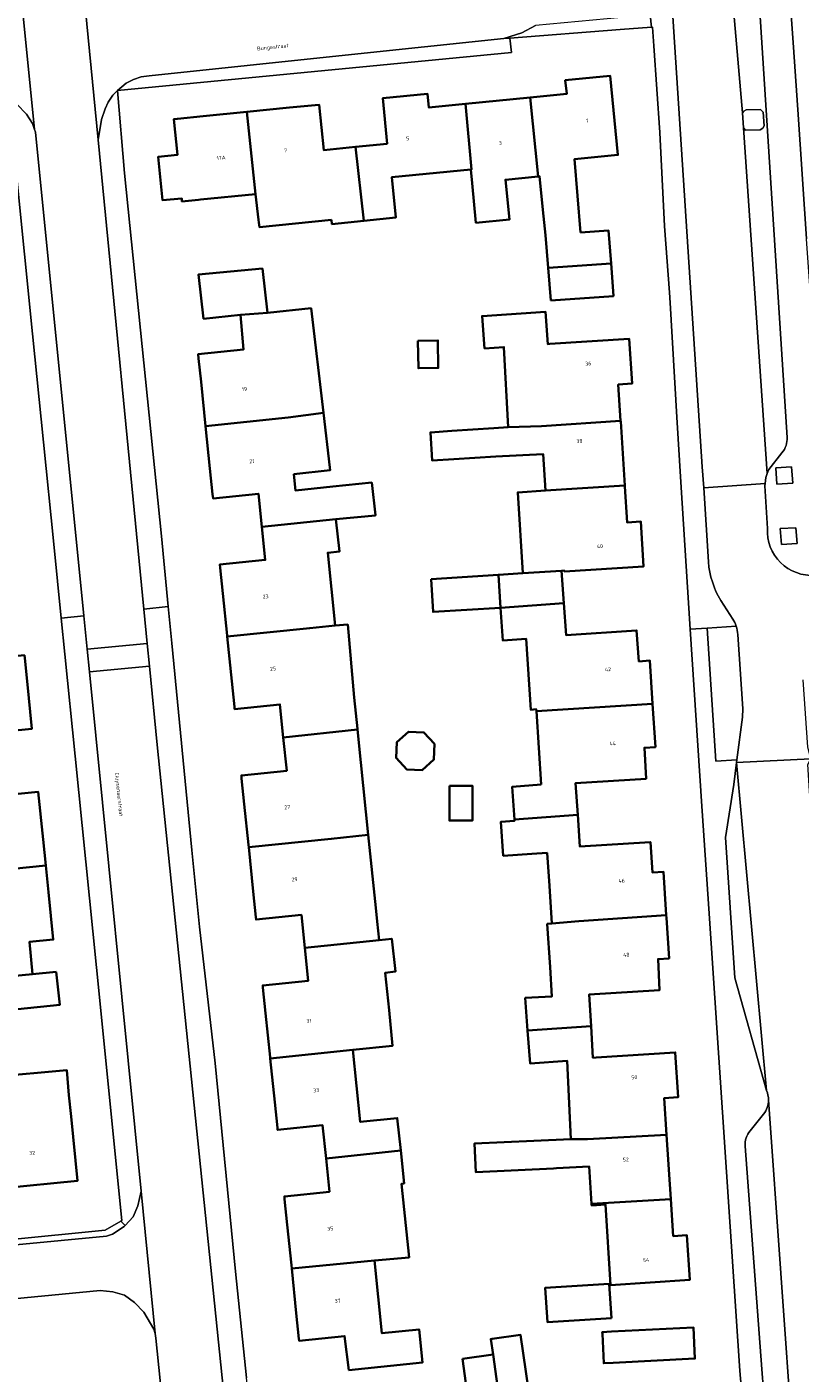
# Model space of a CAD drawing. Header units: metres. Extents: x 197700 to 204338, y 317132 to 325229.
# Tile 997 of 1056: x 198970 to 199043, y 321270 to 321397. Entities that reach past the tile are written whole.
import ezdxf
from ezdxf.enums import TextEntityAlignment as Align

# ---------------------------------------------------------------- set-up
doc = ezdxf.new("R2010")
doc.units = ezdxf.units.M
for name, color, linetype, lineweight in [('B-WE-GR-BEPLANTING_CULTUUR_BODEMBEDEKKER-GV', 90, 'Continuous', 18), ('B-WE-GR-BEPLANTING_CULTUUR_HEESTERS-GV', 90, 'Continuous', 18), ('B-WE-OG-BEBOUWING-GV', 7, 'Continuous', 35), ('B-WE-OG-BEBOUWING-T18', 10, 'Continuous', 18), ('B-WE-OG-TERREIN_ERF-GV', 7, 'Continuous', 18), ('B-WE-OG-TOPOGRAFIE-T18', 10, 'Continuous', 18), ('B-WE-VH-VERHARDING_ASFALT-GV', 252, 'Continuous', 18), ('B-WE-VH-VERHARDING_BETONSTRAATSTEEN-GV', 252, 'Continuous', 18), ('B-WE-VH-VERHARDING_STRAATBAKSTEEN-GV', 252, 'Continuous', 18), ('B-WE-VH-VERHARDING_TEGEL-GV', 252, 'Continuous', 18)]:
    doc.layers.add(name, color=color, linetype=linetype, lineweight=lineweight)
doc.styles.add('NLCS-ISO-M200-T18', font='NLCS-ISO.ttf', dxfattribs={"height": 0.36})

msp = doc.modelspace()

# ---------------------------------------------------------------- linework, layer by layer
at = {"layer": 'B-WE-GR-BEPLANTING_CULTUUR_BODEMBEDEKKER-GV'}
for points in [[(199037.512, 321389.193), (199037.609, 321387.783), (199037.793, 321387.559), (199039.16, 321387.6), (199039.409, 321387.745), (199039.546, 321387.972), (199039.439, 321389.263), (199039.196, 321389.508), (199037.849, 321389.48), (199037.626, 321389.358)], [(199042.245, 321354.279), (199042.14, 321355.798), (199040.648, 321355.706), (199040.745, 321354.181)], [(199042.653, 321348.568), (199042.545, 321350.069), (199041.052, 321349.982), (199041.195, 321348.487)]]:
    msp.add_lwpolyline(points, close=True, dxfattribs=at)
for points in [[(199036.902, 321340.79), (199034.173, 321340.612), (199034.992, 321328.072), (199036.954, 321328.168)], [(199036.954, 321328.168), (199037.499, 321332.204), (199037.535, 321332.984), (199037.062, 321340.001)]]:
    msp.add_lwpolyline(points, dxfattribs=at)
msp.add_lwpolyline([(199037.062, 321340.001, 0.0630902), (199036.902, 321340.79)], format="xyb", dxfattribs=at)
at = {"layer": 'B-WE-GR-BEPLANTING_CULTUUR_HEESTERS-GV'}
msp.add_lwpolyline([(198984.549, 321250), (198982.131, 321273.649), (198982.083, 321274.079), (198981.945, 321274.503), (198981.009, 321276.116), (198980.124, 321277.021), (198979.18, 321277.702), (198978.085, 321278.017), (198976.896, 321278.128), (198911.991, 321271.898), (198911.061, 321271.616), (198909.918, 321270.964), (198909.37, 321270.46), (198908.783, 321269.524)], dxfattribs=at)
at = {"layer": 'B-WE-OG-BEBOUWING-GV'}
for points in [[(199022.209, 321377.894), (199021.646, 321384.816), (199025.75, 321385.22), (199025, 321392.69), (199020.78, 321392.27), (199020.91, 321390.98), (199017.453, 321390.634), (199018.23, 321383.178), (199018.35, 321383.19), (199018.721, 321379.449), (199018.9, 321377.65), (199019.15, 321374.562), (199025.096, 321374.99), (199024.87, 321378.09)], [(199011.349, 321390.024), (199007.91, 321389.68), (199007.78, 321390.98), (199003.55, 321390.56), (199003.97, 321386.28), (199000.981, 321385.976), (199001.77, 321379.014), (199004.8, 321379.33), (199004.4, 321383.11), (199011.87, 321383.85), (199011.937, 321383.857)], [(199011.99, 321382.56), (199012.344, 321378.819), (199015.51, 321379.13), (199015.128, 321382.873), (199018.23, 321383.178), (199017.453, 321390.634), (199011.349, 321390.024), (199011.937, 321383.857), (199011.87, 321383.85)], [(198990.74, 321389.286), (198986.608, 321388.876), (198984.18, 321388.636), (198983.851, 321388.603), (198984.172, 321385.225), (198982.357, 321385.04), (198982.773, 321380.953), (198984.582, 321381.113), (198984.609, 321380.842), (198986.156, 321380.993), (198986.344, 321381.011), (198991.56, 321381.52)], [(198998.719, 321379.1), (198998.76, 321378.7), (199001.77, 321379.014), (199000.981, 321385.976), (198997.98, 321385.67), (198997.55, 321389.96), (198997.185, 321389.924), (198994.75, 321389.683), (198990.74, 321389.286), (198991.56, 321381.52), (198991.831, 321379.115), (198991.861, 321378.853), (198991.91, 321378.418)], [(198992.686, 321370.347), (198992.2, 321374.5), (198986.17, 321373.96), (198986.64, 321369.78), (198990.126, 321370.138)], [(199019.4, 321371.48), (199025.32, 321371.91), (199025.319, 321371.923), (199025.096, 321374.99), (199019.15, 321374.562)], [(198994.614, 321360.46), (198997.967, 321360.891), (198996.795, 321370.759), (198992.686, 321370.347), (198990.126, 321370.138), (198990.42, 321366.88), (198986.14, 321366.44), (198986.181, 321366.041), (198986.408, 321363.832), (198986.84, 321359.638)], [(199019.32, 321367.4), (199019.121, 321367.38), (199018.91, 321370.44), (199012.92, 321370.03), (199013.169, 321366.982), (199014.984, 321367.106), (199015.388, 321359.552), (199018.519, 321359.63), (199026.001, 321360.14), (199025.78, 321363.57), (199027.08, 321363.66), (199026.8, 321367.88)], [(199006.879, 321367.705), (199006.916, 321365.112), (199008.794, 321365.139), (199008.757, 321367.732)], [(198998.83, 321353.95), (198995.32, 321353.59), (198995.164, 321355.108), (198998.597, 321355.51), (198998.57, 321355.741), (198997.967, 321360.891), (198994.614, 321360.46), (198986.84, 321359.638), (198987.248, 321355.666), (198987.498, 321353.238), (198987.54, 321352.83), (198991.82, 321353.27), (198992.141, 321350.149), (198999.14, 321350.88), (199002.865, 321351.236), (199002.865, 321351.238), (199002.518, 321354.318)], [(199026.394, 321354.06), (199026.005, 321360.085), (199026.001, 321360.14), (199018.519, 321359.63), (199015.388, 321359.552), (199014.04, 321359.46), (199010.07, 321359.2), (199008.055, 321359.05), (199008.231, 321356.396), (199010.25, 321356.53), (199014.21, 321356.79), (199018.691, 321357.019), (199018.919, 321353.571)], [(199026.394, 321354.06), (199018.919, 321353.571), (199016.295, 321353.399), (199016.782, 321345.778), (199020.42, 321346.01), (199020.704, 321346.029), (199020.71, 321345.93), (199028.15, 321346.4), (199027.92, 321350.64), (199026.62, 321350.56), (199026.401, 321353.958)], [(198988.858, 321339.896), (198988.868, 321339.8), (198996.66, 321340.6), (198999.052, 321340.835), (198998.359, 321347.707), (198999.462, 321347.821), (198999.14, 321350.88), (198992.141, 321350.149), (198992.46, 321347.04), (198988.17, 321346.6), (198988.202, 321346.291), (198988.451, 321343.864)], [(199008.126, 321345.225), (199008.305, 321342.122), (199014.676, 321342.529), (199014.47, 321345.63)], [(199014.676, 321342.529), (199020.636, 321342.97), (199020.42, 321346.01), (199016.782, 321345.778), (199014.47, 321345.63)], [(199014.676, 321342.529), (199014.88, 321339.45), (199017.075, 321339.595), (199017.517, 321332.91), (199018.046, 321332.945), (199018.058, 321332.766), (199029.024, 321333.47), (199028.76, 321337.54), (199027.72, 321337.47), (199027.5, 321340.38), (199020.85, 321339.95), (199020.636, 321342.97)], [(198994.17, 321330.29), (199001.174, 321331.03), (199001.174, 321331.031), (199001.166, 321331.113), (199000.861, 321334.065), (199000.249, 321340.942), (198999.052, 321340.835), (198996.66, 321340.6), (198988.868, 321339.8), (198989.3, 321335.593), (198989.55, 321333.165), (198989.57, 321332.97), (198993.85, 321333.41)], [(198958.784, 321326.939), (198966.25, 321327.698), (198965.94, 321330.66), (198970.45, 321331.11), (198969.997, 321335.586), (198969.775, 321337.775), (198969.748, 321338.04), (198961.692, 321337.22), (198962.37, 321330.56), (198958.45, 321330.17)], [(199018.516, 321325.842), (199015.76, 321325.63), (199015.981, 321322.57), (199021.95, 321323), (199021.75, 321325.99), (199028.41, 321326.4), (199028.24, 321329.32), (199029.29, 321329.38), (199029.024, 321333.47), (199018.058, 321332.766)], [(198990.903, 321319.94), (198998.7, 321320.72), (199002.192, 321321.106), (199001.49, 321327.93), (199001.174, 321331.03), (198994.17, 321330.29), (198994.49, 321327.16), (198990.21, 321326.72), (198990.24, 321326.424), (198990.488, 321323.997), (198990.879, 321320.171)], [(199008.44, 321329.685), (199007.443, 321330.773), (199005.97, 321330.837), (199004.882, 321329.84), (199004.818, 321328.366), (199005.815, 321327.278), (199007.289, 321327.214), (199008.376, 321328.211)], [(198966.25, 321327.698), (198958.784, 321326.939), (198959.097, 321323.907), (198959.12, 321323.68), (198959.81, 321316.972), (198963.708, 321317.39), (198971.748, 321318.217), (198971.5, 321320.684), (198971.05, 321325.16), (198966.56, 321324.71)], [(199009.841, 321325.738), (199009.841, 321322.45), (199012.009, 321322.45), (199012.009, 321325.738)], [(199019.275, 321316.307), (199019.519, 321312.745), (199022.06, 321312.97), (199030.31, 321313.54), (199030.05, 321317.62), (199029, 321317.56), (199028.81, 321320.43), (199028.778, 321320.428), (199022.15, 321320.02), (199021.95, 321323), (199015.981, 321322.57), (199015.99, 321322.44), (199014.71, 321322.35), (199014.93, 321319.13), (199017.614, 321319.31), (199019.067, 321319.407)], [(199002.192, 321321.106), (198998.7, 321320.72), (198990.903, 321319.94), (198991.33, 321315.762), (198991.578, 321313.335), (198991.6, 321313.12), (198995.88, 321313.56), (198996.2, 321310.456), (199003.214, 321311.19), (199003.034, 321312.935), (199002.9, 321314.23)], [(198963.708, 321317.39), (198959.81, 321316.972), (198960.529, 321309.988), (198960.547, 321309.739), (198960.75, 321306.91), (198965.72, 321307.44), (198968.24, 321307.75), (198970.496, 321307.972), (198970.215, 321311.015), (198972.46, 321311.24), (198972.003, 321315.715), (198971.748, 321318.217)], [(199030.326, 321313.291), (199030.31, 321313.54), (199022.06, 321312.97), (199019.519, 321312.745), (199019.08, 321312.71), (199019.337, 321308.632), (199019.51, 321305.88), (199017, 321305.74), (199017.192, 321303.098), (199017.225, 321302.649), (199023.218, 321303.06), (199023.04, 321306.06), (199029.67, 321306.47), (199029.53, 321309.39), (199030.57, 321309.46)], [(198992.937, 321300.032), (199000.733, 321300.83), (199004.484, 321301.225), (199004.153, 321304.568), (199003.785, 321308.11), (199004.745, 321308.218), (199004.404, 321311.313), (199003.214, 321311.19), (198996.2, 321310.456), (198996.52, 321307.35), (198992.23, 321306.91), (198992.25, 321306.714), (198992.5, 321304.287), (198992.925, 321300.152)], [(198972.751, 321308.193), (198970.496, 321307.972), (198968.24, 321307.75), (198965.72, 321307.44), (198966.05, 321304.37), (198973.08, 321305.08)], [(199022.868, 321292.41), (199030.343, 321292.83), (199030.12, 321296.28), (199031.42, 321296.37), (199031.15, 321300.6), (199023.68, 321300.11), (199023.394, 321300.091), (199023.218, 321303.06), (199017.225, 321302.649), (199017.45, 321299.56), (199020.943, 321299.812), (199021.294, 321292.423)], [(199000.733, 321300.83), (198992.937, 321300.032), (198993.362, 321295.899), (198993.611, 321293.472), (198993.63, 321293.29), (198997.88, 321293.73), (198998.2, 321290.592), (199005.249, 321291.331), (199004.93, 321294.4), (199001.43, 321294.04)], [(198966.767, 321298.294), (198966.96, 321295.881), (198967.75, 321287.807), (198974.75, 321288.48), (198974.143, 321294.538), (198973.94, 321296.56), (198973.733, 321298.925)], [(199030.735, 321286.76), (199030.343, 321292.83), (199022.868, 321292.41), (199021.294, 321292.423), (199017.797, 321292.257), (199012.201, 321291.991), (199012.328, 321289.312), (199019.661, 321289.661), (199019.944, 321289.674), (199023.035, 321289.821), (199023.262, 321286.3)], [(198994.964, 321280.219), (199002.767, 321280.982), (199006.038, 321281.27), (199005.334, 321288.216), (199005.57, 321288.24), (199005.249, 321291.331), (198998.2, 321290.592), (198998.52, 321287.46), (198994.27, 321287.02), (198994.298, 321286.75), (198994.545, 321284.322), (198994.933, 321280.518)], [(199023.262, 321286.3), (199023.27, 321286.17), (199024.57, 321286.26), (199025.06, 321278.65), (199032.53, 321279.14), (199032.26, 321283.36), (199030.96, 321283.28), (199030.735, 321286.76)], [(199002.767, 321280.982), (198994.964, 321280.219), (198995.394, 321276.01), (198995.641, 321273.582), (198995.66, 321273.4), (198999.95, 321273.84), (199000.36, 321270.64), (199007.3, 321271.35), (199006.98, 321274.48), (199003.47, 321274.12)], [(199025.13, 321275.55), (199024.93, 321278.77), (199018.88, 321278.39), (199019.09, 321275.17)], [(199026.895, 321253.857), (199025.912, 321261.374), (199022.29, 321260.906), (199021.916, 321263.929), (199021.857, 321264.408), (199021.767, 321265.135), (199018.086, 321264.679), (199017.54, 321268.82), (199017.31, 321268.79), (199016.568, 321273.963), (199013.872, 321273.581), (199013.75, 321273.564), (199013.959, 321272.104), (199014.477, 321268.436), (199015.528, 321260.998), (199018.52, 321261.39), (199019.021, 321261.469), (199019.15, 321260.5), (199019.908, 321254.737), (199019.961, 321254.334), (199020.14, 321252.97), (199020.469, 321253.013)], [(199025.29, 321271.33), (199033.01, 321271.72), (199032.87, 321274.66), (199025.14, 321274.27), (199024.271, 321274.226), (199024.28, 321274.055), (199024.413, 321271.288)], [(199011.079, 321271.697), (199011.59, 321268.03), (199011.791, 321268.057), (199014.477, 321268.436), (199013.959, 321272.104)]]:
    msp.add_lwpolyline(points, close=True, dxfattribs=at)
at = {"layer": 'B-WE-OG-TERREIN_ERF-GV'}
for points in [[(199041.914, 321401.142), (199042.348, 321394.92), (199042.76, 321389.022), (199043.534, 321377.318)], [(199037.764, 321264.768), (199037.262, 321270.565), (199034.35, 321313.698), (199033.666, 321323.828), (199032.577, 321340.508), (199031.672, 321354.365), (199031.312, 321360.509), (199030.682, 321371.285), (199030.614, 321372.239), (199030.148, 321378.499), (199029.694, 321387.328), (199029.133, 321395.515), (199029.021, 321397.262), (199028.929, 321397.255), (199025.951, 321397.04), (199015.535, 321396.231), (199015.7, 321394.891), (198978.531, 321391.306), (198978.513, 321391.291), (198979.19, 321383.493), (198982.674, 321349.273), (198983.313, 321342.629), (198983.643, 321339.194), (198985.545, 321319.666), (198986.257, 321312.444), (198987.733, 321299.586), (198989.668, 321279.943), (198990.693, 321269.92)], [(198968.203, 321282.93), (198977.362, 321283.817), (198978.85, 321284.688), (198978.946, 321284.744), (198976.54, 321308.614), (198975.536, 321318.564), (198974.532, 321328.525), (198973.562, 321338.151), (198973.22, 321341.53), (198972.511, 321348.532), (198971.538, 321358.149), (198970.505, 321368.351), (198968.283, 321390.563)], [(198969.775, 321337.775), (198969.997, 321335.586), (198970.45, 321331.11), (198965.94, 321330.66)], [(198966.56, 321324.71), (198971.05, 321325.16), (198971.5, 321320.684), (198971.748, 321318.217), (198972.003, 321315.715), (198972.46, 321311.24), (198970.215, 321311.015), (198970.496, 321307.972), (198972.751, 321308.193), (198973.08, 321305.08), (198966.05, 321304.37)], [(198966.767, 321298.294), (198973.733, 321298.925), (198973.94, 321296.56), (198974.143, 321294.538), (198974.75, 321288.48), (198967.75, 321287.807)], [(199011.59, 321268.03), (199011.079, 321271.697), (199013.959, 321272.104), (199013.75, 321273.564), (199013.872, 321273.581), (199016.568, 321273.963), (199017.31, 321268.79)]]:
    msp.add_lwpolyline(points, dxfattribs=at)
for points in [[(199001.77, 321379.014), (198998.76, 321378.7), (198998.719, 321379.1), (198991.91, 321378.418), (198991.861, 321378.853), (198991.831, 321379.115), (198991.56, 321381.52), (198986.344, 321381.011), (198986.156, 321380.993), (198984.609, 321380.842), (198984.582, 321381.113), (198982.773, 321380.953), (198982.357, 321385.04), (198984.172, 321385.225), (198983.851, 321388.603), (198984.18, 321388.636), (198986.608, 321388.876), (198990.74, 321389.286), (198994.75, 321389.683), (198997.185, 321389.924), (198997.55, 321389.96), (198997.98, 321385.67), (199000.981, 321385.976), (199003.97, 321386.28), (199003.55, 321390.56), (199007.78, 321390.98), (199007.91, 321389.68), (199011.349, 321390.024), (199017.453, 321390.634), (199020.91, 321390.98), (199020.78, 321392.27), (199025, 321392.69), (199025.75, 321385.22), (199021.646, 321384.816), (199022.209, 321377.894), (199024.87, 321378.09), (199025.096, 321374.99), (199025.319, 321371.923), (199025.32, 321371.91), (199019.4, 321371.48), (199019.15, 321374.562), (199018.9, 321377.65), (199018.721, 321379.449), (199018.35, 321383.19), (199018.23, 321383.178), (199015.128, 321382.873), (199015.51, 321379.13), (199012.344, 321378.819), (199011.99, 321382.56), (199011.87, 321383.85), (199004.4, 321383.11), (199004.8, 321379.33)], [(198988.868, 321339.8), (198988.858, 321339.896), (198988.451, 321343.864), (198988.202, 321346.291), (198988.17, 321346.6), (198992.46, 321347.04), (198992.141, 321350.149), (198991.82, 321353.27), (198987.54, 321352.83), (198987.498, 321353.238), (198987.248, 321355.666), (198986.84, 321359.638), (198986.408, 321363.832), (198986.181, 321366.041), (198986.14, 321366.44), (198990.42, 321366.88), (198990.126, 321370.138), (198986.64, 321369.78), (198986.17, 321373.96), (198992.2, 321374.5), (198992.686, 321370.347), (198996.795, 321370.759), (198997.967, 321360.891), (198998.57, 321355.741), (198998.597, 321355.51), (198995.164, 321355.108), (198995.32, 321353.59), (198998.83, 321353.95), (199002.518, 321354.318), (199002.865, 321351.238), (199002.865, 321351.236), (198999.14, 321350.88), (198999.462, 321347.821), (198998.359, 321347.707), (198999.052, 321340.835), (199000.249, 321340.942), (199000.861, 321334.065), (199001.166, 321331.113), (199001.174, 321331.031), (199001.174, 321331.03), (199001.49, 321327.93), (199002.192, 321321.106), (199002.9, 321314.23), (199003.034, 321312.935), (199003.214, 321311.19), (199004.404, 321311.313), (199004.745, 321308.218), (199003.785, 321308.11), (199004.153, 321304.568), (199004.484, 321301.225), (199000.733, 321300.83), (199001.43, 321294.04), (199004.93, 321294.4), (199005.249, 321291.331), (199005.57, 321288.24), (199005.334, 321288.216), (199006.038, 321281.27), (199002.767, 321280.982), (199003.47, 321274.12), (199006.98, 321274.48), (199007.3, 321271.35), (199000.36, 321270.64), (198999.95, 321273.84), (198995.66, 321273.4), (198995.641, 321273.582), (198995.394, 321276.01), (198994.964, 321280.219), (198994.933, 321280.518), (198994.545, 321284.322), (198994.298, 321286.75), (198994.27, 321287.02), (198998.52, 321287.46), (198998.2, 321290.592), (198997.88, 321293.73), (198993.63, 321293.29), (198993.611, 321293.472), (198993.362, 321295.899), (198992.937, 321300.032), (198992.925, 321300.152), (198992.5, 321304.287), (198992.25, 321306.714), (198992.23, 321306.91), (198996.52, 321307.35), (198996.2, 321310.456), (198995.88, 321313.56), (198991.6, 321313.12), (198991.578, 321313.335), (198991.33, 321315.762), (198990.903, 321319.94), (198990.879, 321320.171), (198990.488, 321323.997), (198990.24, 321326.424), (198990.21, 321326.72), (198994.49, 321327.16), (198994.17, 321330.29), (198993.85, 321333.41), (198989.57, 321332.97), (198989.55, 321333.165), (198989.3, 321335.593)], [(199030.343, 321292.83), (199030.735, 321286.76), (199030.96, 321283.28), (199032.26, 321283.36), (199032.53, 321279.14), (199025.06, 321278.65), (199024.57, 321286.26), (199023.27, 321286.17), (199023.262, 321286.3), (199023.035, 321289.821), (199019.944, 321289.674), (199019.661, 321289.661), (199012.328, 321289.312), (199012.201, 321291.991), (199017.797, 321292.257), (199021.294, 321292.423), (199020.943, 321299.812), (199017.45, 321299.56), (199017.225, 321302.649), (199017.192, 321303.098), (199017, 321305.74), (199019.51, 321305.88), (199019.337, 321308.632), (199019.08, 321312.71), (199019.519, 321312.745), (199019.275, 321316.307), (199019.067, 321319.407), (199017.614, 321319.31), (199014.93, 321319.13), (199014.71, 321322.35), (199015.99, 321322.44), (199015.981, 321322.57), (199015.76, 321325.63), (199018.516, 321325.842), (199018.058, 321332.766), (199018.046, 321332.945), (199017.517, 321332.91), (199017.075, 321339.595), (199014.88, 321339.45), (199014.676, 321342.529), (199008.305, 321342.122), (199008.126, 321345.225), (199014.47, 321345.63), (199016.782, 321345.778), (199016.295, 321353.399), (199018.919, 321353.571), (199018.691, 321357.019), (199014.21, 321356.79), (199010.25, 321356.53), (199008.231, 321356.396), (199008.055, 321359.05), (199010.07, 321359.2), (199014.04, 321359.46), (199015.388, 321359.552), (199014.984, 321367.106), (199013.169, 321366.982), (199012.92, 321370.03), (199018.91, 321370.44), (199019.121, 321367.38), (199019.32, 321367.4), (199026.8, 321367.88), (199027.08, 321363.66), (199025.78, 321363.57), (199026.001, 321360.14), (199026.005, 321360.085), (199026.394, 321354.06), (199026.401, 321353.958), (199026.62, 321350.56), (199027.92, 321350.64), (199028.15, 321346.4), (199020.71, 321345.93), (199020.704, 321346.029), (199020.42, 321346.01), (199020.636, 321342.97), (199020.85, 321339.95), (199027.5, 321340.38), (199027.72, 321337.47), (199028.76, 321337.54), (199029.024, 321333.47), (199029.29, 321329.38), (199028.24, 321329.32), (199028.41, 321326.4), (199021.75, 321325.99), (199021.95, 321323), (199022.15, 321320.02), (199028.778, 321320.428), (199028.81, 321320.43), (199029, 321317.56), (199030.05, 321317.62), (199030.31, 321313.54), (199030.326, 321313.291), (199030.57, 321309.46), (199029.53, 321309.39), (199029.67, 321306.47), (199023.04, 321306.06), (199023.218, 321303.06), (199023.394, 321300.091), (199023.68, 321300.11), (199031.15, 321300.6), (199031.42, 321296.37), (199030.12, 321296.28)], [(199006.879, 321367.705), (199008.757, 321367.732), (199008.794, 321365.139), (199006.916, 321365.112)], [(199008.44, 321329.685), (199008.376, 321328.211), (199007.289, 321327.214), (199005.815, 321327.278), (199004.818, 321328.366), (199004.882, 321329.84), (199005.97, 321330.837), (199007.443, 321330.773)], [(199009.841, 321325.738), (199012.009, 321325.738), (199012.009, 321322.45), (199009.841, 321322.45)], [(199025.13, 321275.55), (199019.09, 321275.17), (199018.88, 321278.39), (199024.93, 321278.77)], [(199024.271, 321274.226), (199025.14, 321274.27), (199032.87, 321274.66), (199033.01, 321271.72), (199025.29, 321271.33), (199024.413, 321271.288), (199024.28, 321274.055)]]:
    msp.add_lwpolyline(points, close=True, dxfattribs=at)
at = {"layer": 'B-WE-VH-VERHARDING_ASFALT-GV'}
for points in [[(199039.638, 321354.244), (199039.692, 321354.809), (199039.842, 321355.177), (199037.609, 321387.783), (199037.512, 321389.193), (199034.164, 321427.504), (199032.182, 321439.511), (199026.662, 321438.93), (199027.659, 321432.155), (199029.17, 321420.114)], [(199034.692, 321439.775), (199032.182, 321439.511), (199034.164, 321427.504), (199037.512, 321389.193)], [(199041.711, 321358.589), (199038.812, 321403.671), (199038.093, 321412.682), (199036.977, 321423.061), (199035.466, 321434.635)], [(199030.481, 321405.063), (199033.7, 321355.816), (199033.85, 321353.83), (199039.638, 321354.244)], [(199037.512, 321389.193), (199037.626, 321389.358), (199037.849, 321389.48), (199039.196, 321389.508), (199039.439, 321389.263), (199039.546, 321387.972), (199039.409, 321387.745), (199039.16, 321387.6), (199037.793, 321387.559), (199037.609, 321387.783), (199039.842, 321355.177), (199039.991, 321355.545), (199041.222, 321357.123)], [(199039.847, 321350.006), (199039.597, 321354.025), (199039.638, 321354.244), (199033.85, 321353.83), (199034.281, 321346.84)], [(199035.442, 321343.213), (199036.592, 321341.452)], [(199037.062, 321340.001), (199037.535, 321332.984), (199037.499, 321332.204), (199036.954, 321328.168), (199036.921, 321327.92), (199043.934, 321328.262), (199043.674, 321329.382), (199043.22, 321335.738)], [(199047.608, 321270.074), (199047.378, 321272.328), (199046.742, 321279.062), (199043.66, 321327.753), (199043.934, 321328.262), (199036.921, 321327.92), (199039.762, 321297.011)], [(199042.297, 321263.44), (199039.953, 321296.118)], [(199039.953, 321296.118), (199042.297, 321263.44)], [(199039.491, 321294.775), (199038.218, 321293.205)], [(199037.753, 321291.753), (199039.314, 321270.72), (199039.637, 321266.713)]]:
    msp.add_lwpolyline(points, dxfattribs=at)
for points in [[(198969.362, 321400.886), (198970.682, 321387.632), (198970.778, 321387.358), (198975.339, 321341.761), (198975.654, 321338.613), (198981.326, 321339.165), (198981.014, 321342.379), (198976.708, 321386.657), (198975.211, 321401.781), (198975.093, 321403.104), (198969.2, 321402.539)], [(198986.881, 321241.49), (198987.517, 321240.701), (198987.88, 321240.297), (198988.998, 321239.351), (198993.337, 321244.591), (198993.098, 321244.714), (198992.422, 321245.271), (198991.433, 321246.399), (198991.184, 321246.799), (198990.665, 321248.097), (198990.455, 321250), (198982.256, 321329.602), (198981.535, 321337.018), (198975.868, 321336.467), (198980.764, 321287.517), (198982.083, 321274.079), (198982.131, 321273.649), (198984.549, 321250), (198984.978, 321245.791), (198985.404, 321243.835), (198985.803, 321242.976)], [(199039.762, 321297.011), (199036.921, 321327.92), (199036.67, 321325.865), (199035.913, 321320.86), (199036.775, 321307.622)]]:
    msp.add_lwpolyline(points, close=True, dxfattribs=at)
for points in [[(199041.222, 321357.123, 0.1945981), (199041.711, 321358.589)], [(199044.335, 321345.583, -0.4516886), (199039.847, 321350.006)], [(199034.281, 321346.84, 0.1127717), (199035.442, 321343.213)], [(199036.592, 321341.452, -0.057521), (199036.902, 321340.79)], [(199036.902, 321340.79, -0.0630902), (199037.062, 321340.001)], [(199039.762, 321297.011, -0.1056241), (199039.953, 321296.118)], [(199039.953, 321296.118, -0.167236), (199039.491, 321294.775)], [(199038.218, 321293.205, 0.192279), (199037.753, 321291.753)]]:
    msp.add_lwpolyline(points, format="xyb", dxfattribs=at)
at = {"layer": 'B-WE-VH-VERHARDING_BETONSTRAATSTEEN-GV'}
msp.add_lwpolyline([(198981.535, 321337.018), (198981.326, 321339.165), (198975.654, 321338.613), (198975.868, 321336.467)], close=True, dxfattribs=at)
at = {"layer": 'B-WE-VH-VERHARDING_STRAATBAKSTEEN-GV'}
for points in [[(198969.939, 321389.076), (198970.492, 321388.185), (198970.682, 321387.632), (198969.362, 321400.886)], [(198975.211, 321401.781), (198976.708, 321386.657), (198977.03, 321388.569), (198977.348, 321389.561), (198977.646, 321390.201), (198978.087, 321390.853), (198978.513, 321391.291), (198978.531, 321391.306), (198979.331, 321391.973), (198980.02, 321392.342), (198980.751, 321392.58), (198981.514, 321392.683), (199000, 321394.626), (199014.967, 321396.187), (199016.67, 321396.736), (199017.978, 321397.44)], [(198908.783, 321269.524), (198909.37, 321270.46), (198909.918, 321270.964), (198911.061, 321271.616), (198911.991, 321271.898), (198976.896, 321278.128), (198978.085, 321278.017), (198979.18, 321277.702), (198980.124, 321277.021), (198981.009, 321276.116), (198981.945, 321274.503), (198982.083, 321274.079), (198980.764, 321287.517), (198980.437, 321286.136), (198979.992, 321285.095), (198979.253, 321284.286), (198979.164, 321284.189), (198978.04, 321283.457), (198977.497, 321283.276), (198913.284, 321277.133)]]:
    msp.add_lwpolyline(points, dxfattribs=at)
at = {"layer": 'B-WE-VH-VERHARDING_TEGEL-GV'}
for points in [[(199044.335, 321345.583), (199046.138, 321345.676), (199045.936, 321350.862), (199045.154, 321361.093), (199044.701, 321360.984), (199043.534, 321377.318), (199042.76, 321389.022), (199042.348, 321394.92), (199041.914, 321401.142), (199041.53, 321406.66), (199041.326, 321408.964), (199041.247, 321409.87), (199041.039, 321412.219), (199040.418, 321418.47), (199039.731, 321424.305), (199038.995, 321430.462), (199037.928, 321437.699), (199037.742, 321438.95), (199037.558, 321440.077), (199034.692, 321439.775)], [(199035.466, 321434.635), (199036.977, 321423.061), (199038.093, 321412.682), (199038.812, 321403.671), (199041.711, 321358.589)], [(199026.803, 321423.016), (199026.757, 321421.538), (199027.163, 321419.786), (199027.428, 321418.007), (199028.057, 321411.54), (199028.664, 321403.788), (199028.788, 321401.105), (199028.793, 321398.42), (199028.929, 321397.255), (199029.021, 321397.262), (199029.133, 321395.515), (199029.694, 321387.328), (199030.148, 321378.499), (199030.614, 321372.239), (199030.682, 321371.285), (199031.312, 321360.509), (199031.672, 321354.365), (199032.577, 321340.508), (199034.173, 321340.612), (199036.902, 321340.79)], [(199034.281, 321346.84), (199033.85, 321353.83), (199033.7, 321355.816), (199030.481, 321405.063)], [(199041.222, 321357.123), (199039.991, 321355.545), (199039.842, 321355.177), (199039.692, 321354.809), (199039.638, 321354.244), (199039.597, 321354.025), (199039.847, 321350.006)], [(199036.592, 321341.452), (199035.442, 321343.213)], [(199039.762, 321297.011), (199036.775, 321307.622), (199035.913, 321320.86), (199036.67, 321325.865), (199036.921, 321327.92), (199036.954, 321328.168), (199034.992, 321328.072), (199034.173, 321340.612), (199032.577, 321340.508), (199033.666, 321323.828), (199034.35, 321313.698), (199037.262, 321270.565), (199037.764, 321264.768), (199038.824, 321253.832), (199039.16, 321250.37)], [(199038.218, 321293.205), (199039.491, 321294.775)], [(199039.637, 321266.713), (199039.314, 321270.72), (199037.753, 321291.753)]]:
    msp.add_lwpolyline(points, dxfattribs=at)
for points in [[(199017.978, 321397.44), (199016.67, 321396.736), (199014.967, 321396.187), (199015.535, 321396.231), (199025.951, 321397.04), (199028.929, 321397.255), (199028.793, 321398.42)], [(199015.535, 321396.231), (199014.967, 321396.187), (199000, 321394.626), (198981.514, 321392.683), (198980.751, 321392.58), (198980.02, 321392.342), (198979.331, 321391.973), (198978.531, 321391.306), (199015.7, 321394.891)], [(198968.283, 321390.563), (198970.505, 321368.351), (198971.538, 321358.149), (198972.511, 321348.532), (198973.22, 321341.53), (198975.339, 321341.761), (198970.778, 321387.358), (198970.682, 321387.632), (198970.492, 321388.185), (198969.939, 321389.076), (198969.023, 321389.996)], [(198978.513, 321391.291), (198978.087, 321390.853), (198977.646, 321390.201), (198977.348, 321389.561), (198977.03, 321388.569), (198976.708, 321386.657), (198981.014, 321342.379), (198983.313, 321342.629), (198982.674, 321349.273), (198979.19, 321383.493)], [(199042.245, 321354.279), (199040.745, 321354.181), (199040.648, 321355.706), (199042.14, 321355.798)], [(199042.653, 321348.568), (199041.195, 321348.487), (199041.052, 321349.982), (199042.545, 321350.069)], [(198985.545, 321319.666), (198983.643, 321339.194), (198983.313, 321342.629), (198981.014, 321342.379), (198981.326, 321339.165), (198981.535, 321337.018), (198982.256, 321329.602), (198990.455, 321250), (198990.665, 321248.097), (198991.184, 321246.799), (198991.433, 321246.399), (198992.422, 321245.271), (198993.098, 321244.714), (198993.337, 321244.591), (198995.302, 321246.964), (198992.938, 321248.922), (198992.821, 321250), (198990.817, 321268.7), (198990.693, 321269.92), (198989.668, 321279.943), (198987.733, 321299.586), (198986.257, 321312.444)], [(198976.54, 321308.614), (198978.946, 321284.744), (198978.85, 321284.688), (198979.253, 321284.286), (198979.992, 321285.095), (198980.437, 321286.136), (198980.764, 321287.517), (198975.868, 321336.467), (198975.654, 321338.613), (198975.339, 321341.761), (198973.22, 321341.53), (198973.562, 321338.151), (198974.532, 321328.525), (198975.536, 321318.564)], [(198913.284, 321277.133), (198977.497, 321283.276), (198978.04, 321283.457), (198979.164, 321284.189), (198979.253, 321284.286), (198978.85, 321284.688), (198977.362, 321283.817), (198968.203, 321282.93), (198958.052, 321281.947), (198948.003, 321280.974), (198913.272, 321277.61)]]:
    msp.add_lwpolyline(points, close=True, dxfattribs=at)
for points in [[(199041.711, 321358.589, -0.1945981), (199041.222, 321357.123)], [(199039.847, 321350.006, 0.4516886), (199044.335, 321345.583)], [(199035.442, 321343.213, -0.1127717), (199034.281, 321346.84)], [(199036.902, 321340.79, 0.057521), (199036.592, 321341.452)], [(199039.953, 321296.118, 0.1056241), (199039.762, 321297.011)], [(199039.491, 321294.775, 0.167236), (199039.953, 321296.118)], [(199037.753, 321291.753, -0.192279), (199038.218, 321293.205)]]:
    msp.add_lwpolyline(points, format="xyb", dxfattribs=at)

# ---------------------------------------------------------------- texts
at = {"layer": 'B-WE-OG-BEBOUWING-T18', "style": 'NLCS-ISO-M200-T18'}
for s, rotation, p in [('1', 5.6, (199022.856, 321388.457)), ('5', 5.6, (199005.909, 321386.775)), ('7', 5.6, (198994.387, 321385.627)), ('3', 5.7, (199014.646, 321386.334)), ('17A', 5.6, (198988.303, 321384.953)), ('36', 3.8, (199022.946, 321365.547)), ('19', 5.8, (198990.5, 321363.145)), ('38', 3.6, (199022.116, 321358.239)), ('21', 5.8, (198991.2, 321356.34)), ('40', 3.1, (199024.04, 321348.325)), ('23', 5.8, (198992.5, 321343.586)), ('25', 5.8, (198993.2, 321336.772)), ('42', 3.7, (199024.805, 321336.716)), ('44', 3.7, (199025.259, 321329.726)), ('27', 5.8, (198994.538, 321323.715)), ('29', 5.8, (198995.233, 321316.915)), ('46', 3.6, (199026.096, 321316.776)), ('48', 3.6, (199026.54, 321309.804)), ('31', 5.8, (198996.597, 321303.551)), ('50', 3.6, (199027.292, 321298.251)), ('33', 5.8, (198997.268, 321297.021)), ('32', 5.7, (198970.466, 321291.11)), ('52', 3.7, (199026.486, 321290.487)), ('35', 5.8, (198998.601, 321283.978)), ('54', 3.6, (199028.402, 321281.016)), ('37', 5.8, (198999.296, 321277.168))]:
    msp.add_text(s, height=0.36, rotation=rotation, dxfattribs=at).set_placement(p, align=Align.MIDDLE)
at = {"layer": 'B-WE-OG-TOPOGRAFIE-T18', "style": 'NLCS-ISO-M200-T18'}
for s, rotation, p in [('Bungestraat', 6, (198993.184, 321395.349)), ('Cluysenaerstraat', 275.8, (198978.624, 321324.912))]:
    msp.add_text(s, height=0.36, rotation=rotation, dxfattribs=at).set_placement(p, align=Align.MIDDLE)

doc.saveas('drawing.dxf')
